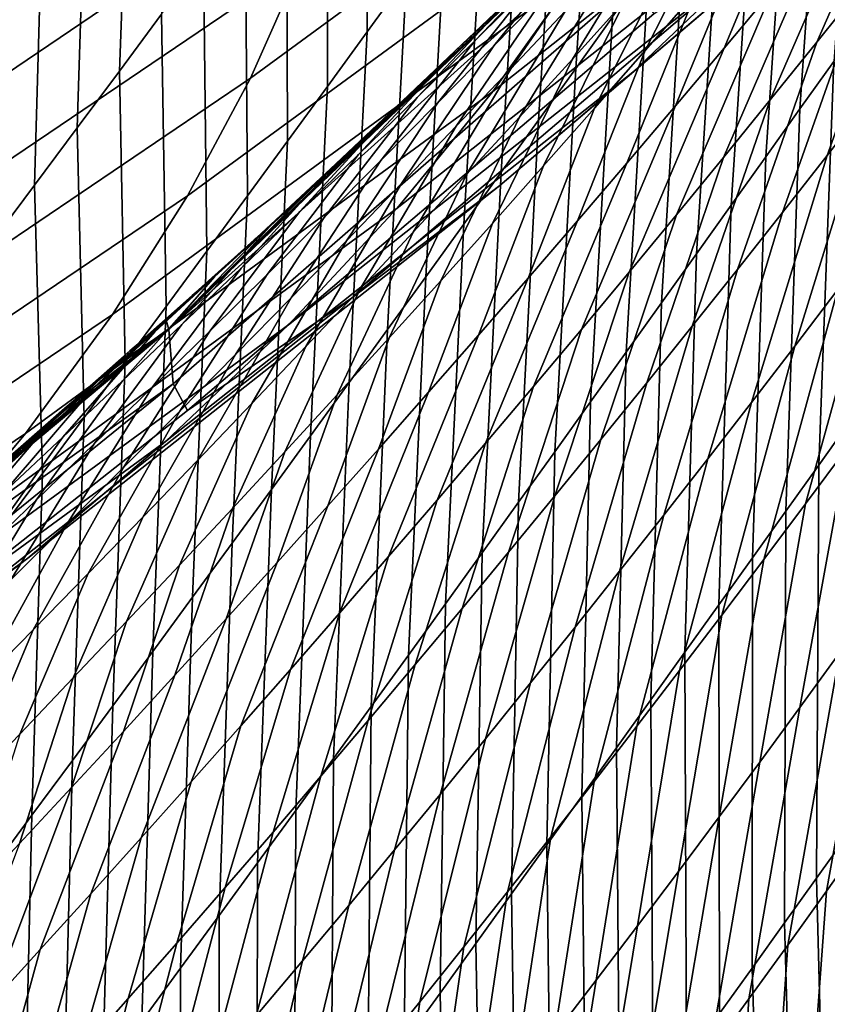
# Model space of a CAD drawing. Header units: metres. Extents: x -240 to 45, y -77 to 27.
# Tile 1043 of 1056: x 36.21 to 37.27, y -17.7 to -16.4. Entities that reach past the tile are written whole.
import ezdxf

# ---------------------------------------------------------------- set-up
doc = ezdxf.new("R2010")
doc.units = ezdxf.units.M
doc.layers.add('solid_102011X2', color=7, linetype='CONTINUOUS')

msp = doc.modelspace()

# ---------------------------------------------------------------- linework, layer by layer
at = {"layer": 'solid_102011X2'}
for points in [[(37.761932, -15.821743, 147.517899), (37.171986, -16.324429, 147.555222), (37.016361, -16.473301, 143.195724), (37.611919, -15.966032, 143.155411)], [(36.687183, -15.876401, 186.81398), (36.097252, -16.27545, 186.827927), (36.076382, -16.428585, 182.467026), (36.671577, -16.025784, 182.449753)], [(37.53162, -15.878931, 160.625671), (36.940811, -16.346224, 160.655563), (36.832352, -16.498625, 156.303131), (37.428837, -16.026979, 156.270508)], [(37.172894, -15.895074, 173.713486), (36.582264, -16.327759, 173.736145), (36.514118, -16.480915, 169.384705), (37.11026, -16.044176, 169.359329)], [(36.989525, -16.401081, 90.078812), (36.941242, -16.468422, 90.004738), (36.972149, -15.998476, 89.623718), (37.021626, -15.929504, 89.697388)], [(37.280144, -16.459148, 90.948273), (37.235638, -16.521517, 90.872215), (37.271347, -16.006552, 90.529526), (37.31699, -15.942493, 90.605705)], [(36.719189, -16.349112, 89.26004), (36.6675, -16.420294, 89.188194), (36.669029, -16.028297, 88.74221), (36.722244, -15.955338, 88.813286)], [(37.611919, -15.966032, 143.155411), (37.016361, -16.473301, 143.195724), (36.841572, -16.621918, 138.83548), (37.44273, -16.110073, 138.792068)], [(36.941242, -16.468422, 90.004738), (36.89259, -16.53618, 89.930954), (36.922298, -16.067852, 89.550377), (36.972149, -15.998476, 89.623718)], [(37.235638, -16.521517, 90.872215), (37.190754, -16.584387, 90.796417), (37.225323, -16.071108, 90.453636), (37.271347, -16.006552, 90.529526)], [(36.671577, -16.025784, 182.449753), (36.076382, -16.428585, 182.467026), (36.035046, -16.58271, 178.11116), (36.635616, -16.176134, 178.090805)], [(36.397579, -16.397181, 88.391113), (36.342243, -16.471706, 88.321754), (36.35582, -16.098824, 87.875061), (36.41267, -16.022753, 87.94352)], [(36.6675, -16.420294, 89.188194), (36.615448, -16.491793, 89.116615), (36.615448, -16.101547, 88.671425), (36.669029, -16.028297, 88.74221)], [(37.428837, -16.026979, 156.270508), (36.832352, -16.498625, 156.303131), (36.707005, -16.651581, 151.949081), (37.309219, -16.175568, 151.913605)], [(37.11026, -16.044176, 169.359329), (36.514118, -16.480915, 169.384705), (36.431385, -16.635481, 165.035202), (37.033173, -16.194651, 165.007172)], [(36.89259, -16.53618, 89.930954), (36.843567, -16.604342, 89.85746), (36.872074, -16.137619, 89.477341), (36.922298, -16.067852, 89.550377)], [(37.388294, -16.136473, 116.099396), (37.257656, -16.433962, 115.709709), (37.318401, -16.35807, 115.646835), (37.450497, -16.059765, 116.037964)], [(37.190754, -16.584387, 90.796417), (37.145496, -16.647755, 90.720886), (37.178917, -16.13616, 90.378059), (37.225323, -16.071108, 90.453636)], [(36.342243, -16.471706, 88.321754), (36.286564, -16.546465, 88.252693), (36.298626, -16.17511, 87.806915), (36.35582, -16.098824, 87.875061)], [(36.615448, -16.491793, 89.116615), (36.563042, -16.563593, 89.045319), (36.561512, -16.175072, 88.600922), (36.615448, -16.101547, 88.671425)], [(37.44273, -16.110073, 138.792068), (36.841572, -16.621918, 138.83548), (36.646839, -16.770014, 134.474701), (37.253567, -16.253611, 134.428101)], [(36.843567, -16.604342, 89.85746), (36.794178, -16.672892, 89.784233), (36.82148, -16.20776, 89.40461), (36.872074, -16.137619, 89.477341)], [(37.145496, -16.647755, 90.720886), (37.099869, -16.711611, 90.64563), (37.132133, -16.201696, 90.302795), (37.178917, -16.13616, 90.378059)], [(37.23037, -16.215939, 116.777298), (37.13623, -16.441458, 116.345146), (37.199741, -16.365486, 116.283707), (37.295635, -16.139296, 116.717186)], [(37.325768, -16.212994, 116.160828), (37.196571, -16.509684, 115.772575), (37.257656, -16.433962, 115.709709), (37.388294, -16.136473, 116.099396)], [(37.142838, -16.227409, 117.381599), (37.032639, -16.444695, 116.957565), (37.098877, -16.368637, 116.897491), (37.210827, -16.150724, 117.322792)], [(37.068966, -16.24128, 117.969582), (36.936935, -16.456226, 117.55793), (37.005898, -16.380159, 117.499176), (37.139305, -16.164988, 117.912315)], [(36.635616, -16.176134, 178.090805), (36.035046, -16.58271, 178.11116), (35.976181, -16.738144, 173.759399), (36.582264, -16.327759, 173.736145)], [(36.286564, -16.546465, 88.252693), (36.230545, -16.62145, 88.183922), (36.241093, -16.251602, 87.73909), (36.298626, -16.17511, 87.806915)], [(36.563042, -16.563593, 89.045319), (36.510277, -16.635681, 88.974281), (36.507217, -16.248856, 88.530701), (36.561512, -16.175072, 88.600922)], [(37.309219, -16.175568, 151.913605), (36.707005, -16.651581, 151.949081), (36.564003, -16.804821, 147.593674), (37.171986, -16.324429, 147.555222)], [(37.033173, -16.194651, 165.007172), (36.431385, -16.635481, 165.035202), (36.333267, -16.791174, 160.68631), (36.940811, -16.346224, 160.655563)], [(36.794178, -16.672892, 89.784233), (36.744423, -16.741819, 89.711288), (36.770515, -16.278263, 89.332184), (36.82148, -16.20776, 89.40461)], [(36.961018, -16.280447, 119.102089), (36.8339, -16.438633, 118.675629), (36.907574, -16.363043, 118.619713), (37.036427, -16.204599, 119.047379)], [(37.099869, -16.711611, 90.64563), (37.053864, -16.775942, 90.570641), (37.084972, -16.267704, 90.227837), (37.132133, -16.201696, 90.302795)], [(37.378815, -16.282005, 115.583977), (37.271202, -16.582638, 115.186539), (37.329529, -16.507601, 115.122513), (37.438896, -16.205769, 115.521133)], [(36.938572, -16.295763, 119.640305), (36.809265, -16.431429, 119.211372), (36.885296, -16.356056, 119.156754), (37.015896, -16.220705, 119.587181)], [(36.98093, -16.287222, 118.563759), (36.856018, -16.468861, 118.141258), (36.927322, -16.393217, 118.084061), (37.053974, -16.211176, 118.507774)], [(37.164787, -16.292385, 116.837402), (37.072392, -16.517246, 116.40657), (37.13623, -16.441458, 116.345146), (37.23037, -16.215939, 116.777298)], [(37.262917, -16.289331, 116.222267), (37.135147, -16.585232, 115.835449), (37.196571, -16.509684, 115.772575), (37.325768, -16.212994, 116.160828)], [(37.074532, -16.303888, 117.440399), (36.966072, -16.520557, 117.017632), (37.032639, -16.444695, 116.957565), (37.142838, -16.227409, 117.381599)], [(36.510277, -16.635681, 88.974281), (36.457161, -16.708044, 88.903511), (36.452572, -16.322895, 88.46077), (36.507217, -16.248856, 88.530701)], [(36.998302, -16.317356, 118.026833), (36.867641, -16.532085, 117.616669), (36.936935, -16.456226, 117.55793), (37.068966, -16.24128, 117.969582)], [(36.230545, -16.62145, 88.183922), (36.174194, -16.696655, 88.115456), (36.183224, -16.328299, 87.671585), (36.241093, -16.251602, 87.73909)], [(37.021442, -16.257929, 121.291687), (36.40691, -16.811058, 121.347519), (36.840988, -16.394156, 120.055481), (36.902092, -16.335562, 119.971848)], [(36.412735, -16.882391, 125.733345), (36.40691, -16.811058, 121.347519), (37.021442, -16.257929, 121.291687), (37.014874, -16.356897, 125.681496)], [(37.253567, -16.253611, 134.428101), (36.646839, -16.770014, 134.474701), (36.431389, -16.917328, 130.113541), (37.043644, -16.396387, 130.063675)], [(37.053864, -16.775942, 90.570641), (37.007492, -16.840736, 90.495911), (37.037437, -16.334169, 90.153175), (37.084972, -16.267704, 90.227837)], [(36.744423, -16.741819, 89.711288), (36.694302, -16.811108, 89.638611), (36.719189, -16.349112, 89.26004), (36.770515, -16.278263, 89.332184)], [(36.885296, -16.356056, 119.156754), (36.759907, -16.513996, 118.731499), (36.8339, -16.438633, 118.675629), (36.961018, -16.280447, 119.102089)], [(36.783009, -16.445147, 119.746399), (36.860943, -16.370577, 119.693375), (36.96278, -16.276842, 119.887993), (36.902092, -16.335562, 119.971848)], [(36.907574, -16.363043, 118.619713), (36.784386, -16.544287, 118.198418), (36.856018, -16.468861, 118.141258), (36.98093, -16.287222, 118.563759)], [(37.318401, -16.35807, 115.646835), (37.212532, -16.657515, 115.25058), (37.271202, -16.582638, 115.186539), (37.378815, -16.282005, 115.583977)], [(36.860943, -16.370577, 119.693375), (36.732914, -16.506561, 119.265938), (36.809265, -16.431429, 119.211372), (36.938572, -16.295763, 119.640305)], [(37.098877, -16.368637, 116.897491), (37.008217, -16.592852, 116.467987), (37.072392, -16.517246, 116.40657), (37.164787, -16.292385, 116.837402)], [(37.199741, -16.365486, 116.283707), (37.073383, -16.66061, 115.898315), (37.135147, -16.585232, 115.835449), (37.262917, -16.289331, 116.222267)], [(37.005898, -16.380159, 117.499176), (36.89917, -16.596226, 117.077667), (36.966072, -16.520557, 117.017632), (37.074532, -16.303888, 117.440399)], [(36.457161, -16.708044, 88.903511), (36.403694, -16.780676, 88.833), (36.397579, -16.397181, 88.391113), (36.452572, -16.322895, 88.46077)], [(37.171986, -16.324429, 147.555222), (36.564003, -16.804821, 147.593674), (36.402603, -16.958071, 143.237289), (37.016361, -16.473301, 143.195724)], [(36.927322, -16.393217, 118.084061), (36.798012, -16.607738, 117.675369), (36.867641, -16.532085, 117.616669), (36.998302, -16.317356, 118.026833)], [(36.582264, -16.327759, 173.736145), (35.976181, -16.738144, 173.759399), (35.902378, -16.895144, 169.410736), (36.514118, -16.480915, 169.384705)], [(36.704762, -16.519472, 119.799355), (36.783009, -16.445147, 119.746399), (36.902092, -16.335562, 119.971848), (36.840988, -16.394156, 120.055481)], [(37.007492, -16.840736, 90.495911), (36.960751, -16.905979, 90.42144), (36.989525, -16.401081, 90.078812), (37.037437, -16.334169, 90.153175)], [(36.940811, -16.346224, 160.655563), (36.333267, -16.791174, 160.68631), (36.218971, -16.947718, 156.33667), (36.832352, -16.498625, 156.303131)], [(36.694302, -16.811108, 89.638611), (36.643826, -16.880743, 89.566193), (36.6675, -16.420294, 89.188194), (36.719189, -16.349112, 89.26004)], [(36.431389, -16.917328, 130.113541), (36.412735, -16.882391, 125.733345), (37.014874, -16.356897, 125.681496), (37.043644, -16.396387, 130.063675)], [(36.809265, -16.431429, 119.211372), (36.685593, -16.58913, 118.787315), (36.759907, -16.513996, 118.731499), (36.885296, -16.356056, 119.156754)], [(36.8339, -16.438633, 118.675629), (36.712433, -16.619497, 118.255531), (36.784386, -16.544287, 118.198418), (36.907574, -16.363043, 118.619713)], [(37.13623, -16.441458, 116.345146), (37.011272, -16.735817, 115.961182), (37.073383, -16.66061, 115.898315), (37.199741, -16.365486, 116.283707)], [(37.257656, -16.433962, 115.709709), (37.153519, -16.732235, 115.314621), (37.212532, -16.657515, 115.25058), (37.318401, -16.35807, 115.646835)], [(36.783009, -16.445147, 119.746399), (36.65625, -16.581455, 119.32045), (36.732914, -16.506561, 119.265938), (36.860943, -16.370577, 119.693375)], [(37.032639, -16.444695, 116.957565), (36.943703, -16.668274, 116.529388), (37.008217, -16.592852, 116.467987), (37.098877, -16.368637, 116.897491)], [(36.936935, -16.456226, 117.55793), (36.831928, -16.6717, 117.13768), (36.89917, -16.596226, 117.077667), (37.005898, -16.380159, 117.499176)], [(36.403694, -16.780676, 88.833), (36.349884, -16.853567, 88.762756), (36.342243, -16.471706, 88.321754), (36.397579, -16.397181, 88.391113)], [(36.40691, -16.811058, 121.347519), (36.779499, -16.452597, 120.13887), (36.840988, -16.394156, 120.055481)], [(36.626202, -16.593552, 119.852249), (36.704762, -16.519472, 119.799355), (36.840988, -16.394156, 120.055481), (36.779499, -16.452597, 120.13887)], [(36.856018, -16.468861, 118.141258), (36.728046, -16.683184, 117.734032), (36.798012, -16.607738, 117.675369), (36.927322, -16.393217, 118.084061)], [(36.960751, -16.905979, 90.42144), (36.913639, -16.971659, 90.347229), (36.941242, -16.468422, 90.004738), (36.989525, -16.401081, 90.078812)], [(37.303261, -16.928984, 91.347382), (37.2603, -16.989119, 91.271355), (37.280144, -16.459148, 90.948273), (37.324272, -16.397274, 91.024559)], [(36.643826, -16.880743, 89.566193), (36.592987, -16.950712, 89.494034), (36.615448, -16.491793, 89.116615), (36.6675, -16.420294, 89.188194)], [(36.732914, -16.506561, 119.265938), (36.610958, -16.664036, 118.843071), (36.685593, -16.58913, 118.787315), (36.809265, -16.431429, 119.211372)], [(36.759907, -16.513996, 118.731499), (36.640152, -16.694487, 118.312592), (36.712433, -16.619497, 118.255531), (36.8339, -16.438633, 118.675629)], [(37.072392, -16.517246, 116.40657), (36.948818, -16.810854, 116.024025), (37.011272, -16.735817, 115.961182), (37.13623, -16.441458, 116.345146)], [(37.196571, -16.509684, 115.772575), (37.094154, -16.806799, 115.378662), (37.153519, -16.732235, 115.314621), (37.257656, -16.433962, 115.709709)], [(37.329529, -16.507601, 115.122513), (37.228737, -16.832867, 114.738289), (37.28529, -16.758656, 114.672806), (37.387512, -16.432409, 115.058495)], [(36.40691, -16.811058, 121.347519), (36.71764, -16.510868, 120.222), (36.779499, -16.452597, 120.13887)], [(36.547325, -16.667383, 119.905075), (36.626202, -16.593552, 119.852249), (36.779499, -16.452597, 120.13887), (36.71764, -16.510868, 120.222)], [(36.704762, -16.519472, 119.799355), (36.579266, -16.656109, 119.374893), (36.65625, -16.581455, 119.32045), (36.783009, -16.445147, 119.746399)], [(36.867641, -16.532085, 117.616669), (36.764351, -16.746977, 117.197662), (36.831928, -16.6717, 117.13768), (36.936935, -16.456226, 117.55793)], [(36.966072, -16.520557, 117.017632), (36.878853, -16.743515, 116.590767), (36.943703, -16.668274, 116.529388), (37.032639, -16.444695, 116.957565)], [(36.784386, -16.544287, 118.198418), (36.657745, -16.758421, 117.792656), (36.728046, -16.683184, 117.734032), (36.856018, -16.468861, 118.141258)], [(36.913639, -16.971659, 90.347229), (36.866161, -17.037762, 90.273277), (36.89259, -16.53618, 89.930954), (36.941242, -16.468422, 90.004738)], [(37.2603, -16.989119, 91.271355), (37.216961, -17.049751, 91.195518), (37.235638, -16.521517, 90.872215), (37.280144, -16.459148, 90.948273)], [(36.514118, -16.480915, 169.384705), (35.902378, -16.895144, 169.410736), (35.81385, -17.053589, 165.06398), (36.431385, -16.635481, 165.035202)], [(37.016361, -16.473301, 143.195724), (36.402603, -16.958071, 143.237289), (36.222038, -17.111059, 138.880234), (36.841572, -16.621918, 138.83548)], [(36.349884, -16.853567, 88.762756), (36.295731, -16.926712, 88.692795), (36.286564, -16.546465, 88.252693), (36.342243, -16.471706, 88.321754)], [(36.592987, -16.950712, 89.494034), (36.54179, -17.021, 89.422127), (36.563042, -16.563593, 89.045319), (36.615448, -16.491793, 89.116615)], [(36.832352, -16.498625, 156.303131), (36.218971, -16.947718, 156.33667), (36.08773, -17.104834, 151.98555), (36.707005, -16.651581, 151.949081)], [(36.65625, -16.581455, 119.32045), (36.535999, -16.738708, 118.898766), (36.610958, -16.664036, 118.843071), (36.732914, -16.506561, 119.265938)], [(37.271202, -16.582638, 115.186539), (37.171825, -16.906937, 114.80378), (37.228737, -16.832867, 114.738289), (37.329529, -16.507601, 115.122513)], [(36.40691, -16.811058, 121.347519), (36.655434, -16.568941, 120.304855), (36.71764, -16.510868, 120.222)], [(36.468132, -16.740969, 119.957832), (36.547325, -16.667383, 119.905075), (36.71764, -16.510868, 120.222), (36.655434, -16.568941, 120.304855)], [(36.626202, -16.593552, 119.852249), (36.501957, -16.730522, 119.42926), (36.579266, -16.656109, 119.374893), (36.704762, -16.519472, 119.799355)], [(36.685593, -16.58913, 118.787315), (36.567543, -16.769258, 118.369606), (36.640152, -16.694487, 118.312592), (36.759907, -16.513996, 118.731499)], [(36.89917, -16.596226, 117.077667), (36.813656, -16.818571, 116.652122), (36.878853, -16.743515, 116.590767), (36.966072, -16.520557, 117.017632)], [(37.008217, -16.592852, 116.467987), (36.886017, -16.885721, 116.086861), (36.948818, -16.810854, 116.024025), (37.072392, -16.517246, 116.40657)], [(37.135147, -16.585232, 115.835449), (37.034439, -16.881205, 115.442711), (37.094154, -16.806799, 115.378662), (37.196571, -16.509684, 115.772575)], [(36.798012, -16.607738, 117.675369), (36.696426, -16.822062, 117.257614), (36.764351, -16.746977, 117.197662), (36.867641, -16.532085, 117.616669)], [(37.216961, -17.049751, 91.195518), (37.173248, -17.110886, 91.119904), (37.190754, -16.584387, 90.796417), (37.235638, -16.521517, 90.872215)], [(36.295731, -16.926712, 88.692795), (36.241238, -17.000103, 88.6231), (36.230545, -16.62145, 88.183922), (36.286564, -16.546465, 88.252693)], [(36.712433, -16.619497, 118.255531), (36.587109, -16.83345, 117.851234), (36.657745, -16.758421, 117.792656), (36.784386, -16.544287, 118.198418)], [(36.866161, -17.037762, 90.273277), (36.818317, -17.104275, 90.19957), (36.843567, -16.604342, 89.85746), (36.89259, -16.53618, 89.930954)], [(36.40691, -16.811058, 121.347519), (36.600143, -16.620131, 120.377884), (36.655434, -16.568941, 120.304855)], [(36.468132, -16.740969, 119.957832), (36.655434, -16.568941, 120.304855), (36.600143, -16.620131, 120.377884)], [(36.54179, -17.021, 89.422127), (36.490238, -17.091595, 89.350464), (36.510277, -16.635681, 88.974281), (36.563042, -16.563593, 89.045319)], [(36.579266, -16.656109, 119.374893), (36.46072, -16.81315, 118.954391), (36.535999, -16.738708, 118.898766), (36.65625, -16.581455, 119.32045)], [(37.073383, -16.66061, 115.898315), (36.974373, -16.955454, 115.506744), (37.034439, -16.881205, 115.442711), (37.135147, -16.585232, 115.835449)], [(37.212532, -16.657515, 115.25058), (37.114559, -16.980864, 114.86927), (37.171825, -16.906937, 114.80378), (37.271202, -16.582638, 115.186539)], [(37.173248, -17.110886, 91.119904), (37.129169, -17.172522, 91.04451), (37.145496, -16.647755, 90.720886), (37.190754, -16.584387, 90.796417)], [(36.547325, -16.667383, 119.905075), (36.424332, -16.804691, 119.483559), (36.501957, -16.730522, 119.42926), (36.626202, -16.593552, 119.852249)], [(36.610958, -16.664036, 118.843071), (36.49461, -16.843811, 118.426552), (36.567543, -16.769258, 118.369606), (36.685593, -16.58913, 118.787315)], [(36.831928, -16.6717, 117.13768), (36.748112, -16.893448, 116.713448), (36.813656, -16.818571, 116.652122), (36.89917, -16.596226, 117.077667)], [(36.943703, -16.668274, 116.529388), (36.822861, -16.960417, 116.149666), (36.886017, -16.885721, 116.086861), (37.008217, -16.592852, 116.467987)], [(36.728046, -16.683184, 117.734032), (36.628159, -16.896952, 117.317528), (36.696426, -16.822062, 117.257614), (36.798012, -16.607738, 117.675369)], [(36.818317, -17.104275, 90.19957), (36.770111, -17.171185, 90.126114), (36.794178, -16.672892, 89.784233), (36.843567, -16.604342, 89.85746)], [(37.341488, -16.684303, 114.60733), (37.24313, -17.039759, 114.240746), (37.297573, -16.966454, 114.173866), (37.397339, -16.609812, 114.541855)], [(36.841572, -16.621918, 138.83548), (36.222038, -17.111059, 138.880234), (36.021561, -17.263515, 134.52272), (36.646839, -16.770014, 134.474701)], [(36.241238, -17.000103, 88.6231), (36.186409, -17.073732, 88.553696), (36.174194, -16.696655, 88.115456), (36.230545, -16.62145, 88.183922)], [(36.519287, -16.693163, 120.429939), (36.388618, -16.814304, 120.010498), (36.468132, -16.740969, 119.957832), (36.600143, -16.620131, 120.377884)], [(36.40691, -16.811058, 121.347519), (36.592907, -16.626799, 120.387398), (36.600143, -16.620131, 120.377884)], [(36.640152, -16.694487, 118.312592), (36.516132, -16.90827, 117.909752), (36.587109, -16.83345, 117.851234), (36.712433, -16.619497, 118.255531)], [(36.519287, -16.693163, 120.429939), (36.600143, -16.620131, 120.377884), (36.592907, -16.626799, 120.387398)], [(36.431385, -16.635481, 165.035202), (35.81385, -17.053589, 165.06398), (35.709827, -17.21319, 160.71785), (36.333267, -16.791174, 160.68631)], [(36.40691, -16.811058, 121.347519), (36.530079, -16.684414, 120.469612), (36.592907, -16.626799, 120.387398)], [(36.490238, -17.091595, 89.350464), (36.438335, -17.162481, 89.279053), (36.457161, -16.708044, 88.903511), (36.510277, -16.635681, 88.974281)], [(36.519287, -16.693163, 120.429939), (36.592907, -16.626799, 120.387398), (36.530079, -16.684414, 120.469612)], [(37.129169, -17.172522, 91.04451), (37.084717, -17.234648, 90.969353), (37.099869, -16.711611, 90.64563), (37.145496, -16.647755, 90.720886)], [(36.707005, -16.651581, 151.949081), (36.08773, -17.104834, 151.98555), (35.938801, -17.262239, 147.633224), (36.564003, -16.804821, 147.593674)], [(36.501957, -16.730522, 119.42926), (36.385113, -16.88736, 119.009949), (36.46072, -16.81315, 118.954391), (36.579266, -16.656109, 119.374893)], [(37.011272, -16.735817, 115.961182), (36.913952, -17.029547, 115.57077), (36.974373, -16.955454, 115.506744), (37.073383, -16.66061, 115.898315)], [(37.153519, -16.732235, 115.314621), (37.056931, -17.054646, 114.934769), (37.114559, -16.980864, 114.86927), (37.212532, -16.657515, 115.25058)], [(36.468132, -16.740969, 119.957832), (36.346378, -16.878618, 119.537773), (36.424332, -16.804691, 119.483559), (36.547325, -16.667383, 119.905075)], [(36.535999, -16.738708, 118.898766), (36.421345, -16.918142, 118.483429), (36.49461, -16.843811, 118.426552), (36.610958, -16.664036, 118.843071)], [(36.764351, -16.746977, 117.197662), (36.68222, -16.96814, 116.774742), (36.748112, -16.893448, 116.713448), (36.831928, -16.6717, 117.13768)], [(36.770111, -17.171185, 90.126114), (36.721542, -17.23848, 90.052902), (36.744423, -16.741819, 89.711288), (36.794178, -16.672892, 89.784233)], [(36.878853, -16.743515, 116.590767), (36.759354, -17.034943, 116.212456), (36.822861, -16.960417, 116.149666), (36.943703, -16.668274, 116.529388)], [(36.40691, -16.811058, 121.347519), (36.466972, -16.74177, 120.551491), (36.530079, -16.684414, 120.469612)], [(36.519287, -16.693163, 120.429939), (36.530079, -16.684414, 120.469612), (36.466972, -16.74177, 120.551491), (36.437737, -16.766262, 120.48143)], [(36.657745, -16.758421, 117.792656), (36.559544, -16.971643, 117.377388), (36.628159, -16.896952, 117.317528), (36.728046, -16.683184, 117.734032)], [(37.28529, -16.758656, 114.672806), (37.18832, -17.11294, 114.307632), (37.24313, -17.039759, 114.240746), (37.341488, -16.684303, 114.60733)], [(36.437737, -16.766262, 120.48143), (36.308784, -16.887388, 120.06308), (36.388618, -16.814304, 120.010498), (36.519287, -16.693163, 120.429939)], [(36.567543, -16.769258, 118.369606), (36.44482, -16.98288, 117.968216), (36.516132, -16.90827, 117.909752), (36.640152, -16.694487, 118.312592)], [(36.438335, -17.162481, 89.279053), (36.386082, -17.23365, 89.207878), (36.403694, -16.780676, 88.833), (36.457161, -16.708044, 88.903511)], [(37.084717, -17.234648, 90.969353), (37.039898, -17.297249, 90.894417), (37.053864, -16.775942, 90.570641), (37.099869, -16.711611, 90.64563)], [(36.388618, -16.814304, 120.010498), (36.268101, -16.952301, 119.591896), (36.346378, -16.878618, 119.537773), (36.468132, -16.740969, 119.957832)], [(36.424332, -16.804691, 119.483559), (36.309177, -16.961336, 119.065414), (36.385113, -16.88736, 119.009949), (36.501957, -16.730522, 119.42926)], [(36.46072, -16.81315, 118.954391), (36.347748, -16.99225, 118.540237), (36.421345, -16.918142, 118.483429), (36.535999, -16.738708, 118.898766)], [(36.948818, -16.810854, 116.024025), (36.853176, -17.103485, 115.634781), (36.913952, -17.029547, 115.57077), (37.011272, -16.735817, 115.961182)], [(37.094154, -16.806799, 115.378662), (36.99894, -17.128284, 115.000275), (37.056931, -17.054646, 114.934769), (37.153519, -16.732235, 115.314621)], [(36.437737, -16.766262, 120.48143), (36.466972, -16.74177, 120.551491), (36.403614, -16.798841, 120.632996), (36.355877, -16.839098, 120.532852)], [(36.40691, -16.811058, 121.347519), (36.403614, -16.798841, 120.632996), (36.466972, -16.74177, 120.551491)], [(36.696426, -16.822062, 117.257614), (36.615978, -17.04265, 116.835999), (36.68222, -16.96814, 116.774742), (36.764351, -16.746977, 117.197662)], [(36.721542, -17.23848, 90.052902), (36.672611, -17.306147, 89.979927), (36.694302, -16.811108, 89.638611), (36.744423, -16.741819, 89.711288)], [(36.813656, -16.818571, 116.652122), (36.695492, -17.109299, 116.275208), (36.759354, -17.034943, 116.212456), (36.878853, -16.743515, 116.590767)], [(36.355877, -16.839098, 120.532852), (36.228634, -16.960217, 120.115578), (36.308784, -16.887388, 120.06308), (36.437737, -16.766262, 120.48143)], [(36.587109, -16.83345, 117.851234), (36.490585, -17.046141, 117.43721), (36.559544, -16.971643, 117.377388), (36.657745, -16.758421, 117.792656)], [(37.228737, -16.832867, 114.738289), (37.133144, -17.185997, 114.374512), (37.18832, -17.11294, 114.307632), (37.28529, -16.758656, 114.672806)], [(36.646839, -16.770014, 134.474701), (36.021561, -17.263515, 134.52272), (35.800423, -17.415163, 130.164917), (36.431389, -16.917328, 130.113541)], [(36.49461, -16.843811, 118.426552), (36.373173, -17.057278, 118.026604), (36.44482, -16.98288, 117.968216), (36.567543, -16.769258, 118.369606)], [(37.039898, -17.297249, 90.894417), (36.994713, -17.360317, 90.81971), (37.007492, -16.840736, 90.495911), (37.053864, -16.775942, 90.570641)], [(36.333267, -16.791174, 160.68631), (35.709827, -17.21319, 160.71785), (35.589546, -17.373661, 156.371078), (36.218971, -16.947718, 156.33667)], [(36.386082, -17.23365, 89.207878), (36.333481, -17.305096, 89.136963), (36.349884, -16.853567, 88.762756), (36.403694, -16.780676, 88.833)], [(36.564003, -16.804821, 147.593674), (35.938801, -17.262239, 147.633224), (35.771454, -17.419659, 143.280014), (36.402603, -16.958071, 143.237289)], [(36.346378, -16.878618, 119.537773), (36.232918, -17.035076, 119.120796), (36.309177, -16.961336, 119.065414), (36.424332, -16.804691, 119.483559)], [(36.355877, -16.839098, 120.532852), (36.403614, -16.798841, 120.632996), (36.340027, -16.855612, 120.714111), (36.273701, -16.911665, 120.58419)], [(36.40691, -16.811058, 121.347519), (36.340027, -16.855612, 120.714111), (36.403614, -16.798841, 120.632996)], [(36.412735, -16.882391, 125.733345), (35.772629, -17.3405, 121.408562), (35.835835, -17.288351, 121.333755), (36.40691, -16.811058, 121.347519)], [(36.40691, -16.811058, 121.347519), (35.835835, -17.288351, 121.333755), (35.8988, -17.235945, 121.258636)], [(36.40691, -16.811058, 121.347519), (35.8988, -17.235945, 121.258636), (35.961517, -17.18329, 121.183182)], [(36.40691, -16.811058, 121.347519), (35.961517, -17.18329, 121.183182), (36.023979, -17.130396, 121.107414)], [(36.40691, -16.811058, 121.347519), (36.023979, -17.130396, 121.107414), (36.086178, -17.077269, 121.031326)], [(36.40691, -16.811058, 121.347519), (36.086178, -17.077269, 121.031326), (36.148102, -17.023918, 120.954926)], [(36.40691, -16.811058, 121.347519), (36.148102, -17.023918, 120.954926), (36.212254, -16.968161, 120.875092)], [(36.308784, -16.887388, 120.06308), (36.189491, -17.025736, 119.645927), (36.268101, -16.952301, 119.591896), (36.388618, -16.814304, 120.010498)], [(36.40691, -16.811058, 121.347519), (36.212254, -16.968161, 120.875092), (36.27623, -16.912058, 120.794815)], [(36.385113, -16.88736, 119.009949), (36.273823, -17.066135, 118.596962), (36.347748, -16.99225, 118.540237), (36.46072, -16.81315, 118.954391)], [(36.40691, -16.811058, 121.347519), (36.27623, -16.912058, 120.794815), (36.340027, -16.855612, 120.714111)], [(36.672611, -17.306147, 89.979927), (36.623322, -17.37417, 89.907188), (36.643826, -16.880743, 89.566193), (36.694302, -16.811108, 89.638611)], [(36.748112, -16.893448, 116.713448), (36.631271, -17.183485, 116.337929), (36.695492, -17.109299, 116.275208), (36.813656, -16.818571, 116.652122)], [(36.886017, -16.885721, 116.086861), (36.792042, -17.177265, 115.698776), (36.853176, -17.103485, 115.634781), (36.948818, -16.810854, 116.024025)], [(37.034439, -16.881205, 115.442711), (36.940582, -17.20178, 115.065765), (36.99894, -17.128284, 115.000275), (37.094154, -16.806799, 115.378662)], [(36.628159, -16.896952, 117.317528), (36.549381, -17.11698, 116.897209), (36.615978, -17.04265, 116.835999), (36.696426, -16.822062, 117.257614)], [(36.273701, -16.911665, 120.58419), (36.148163, -17.032787, 120.167984), (36.228634, -16.960217, 120.115578), (36.355877, -16.839098, 120.532852)], [(36.421345, -16.918142, 118.483429), (36.301182, -17.131462, 118.084923), (36.373173, -17.057278, 118.026604), (36.49461, -16.843811, 118.426552)], [(36.516132, -16.90827, 117.909752), (36.421284, -17.12044, 117.496964), (36.490585, -17.046141, 117.43721), (36.587109, -16.83345, 117.851234)], [(36.994713, -17.360317, 90.81971), (36.949158, -17.423838, 90.745224), (36.960751, -16.905979, 90.42144), (37.007492, -16.840736, 90.495911)], [(37.171825, -16.906937, 114.80378), (37.077599, -17.258926, 114.441399), (37.133144, -17.185997, 114.374512), (37.228737, -16.832867, 114.738289)], [(36.191216, -16.983961, 120.635445), (36.273701, -16.911665, 120.58419), (36.340027, -16.855612, 120.714111), (36.27623, -16.912058, 120.794815)], [(36.333481, -17.305096, 89.136963), (36.280537, -17.37681, 89.066292), (36.295731, -16.926712, 88.692795), (36.349884, -16.853567, 88.762756)], [(36.412735, -16.882391, 125.733345), (35.791969, -17.385498, 125.786804), (35.719303, -17.384153, 121.471207), (35.772629, -17.3405, 121.408562)], [(35.800423, -17.415163, 130.164917), (35.791969, -17.385498, 125.786804), (36.412735, -16.882391, 125.733345), (36.431389, -16.917328, 130.113541)], [(36.268101, -16.952301, 119.591896), (36.156322, -17.10858, 119.176086), (36.232918, -17.035076, 119.120796), (36.346378, -16.878618, 119.537773)], [(36.623322, -17.37417, 89.907188), (36.573673, -17.442539, 89.834686), (36.592987, -16.950712, 89.494034), (36.643826, -16.880743, 89.566193)], [(36.974373, -16.955454, 115.506744), (36.881863, -17.275133, 115.131248), (36.940582, -17.20178, 115.065765), (37.034439, -16.881205, 115.442711)], [(36.228634, -16.960217, 120.115578), (36.110558, -17.098923, 119.69986), (36.189491, -17.025736, 119.645927), (36.308784, -16.887388, 120.06308)], [(36.309177, -16.961336, 119.065414), (36.199566, -17.139795, 118.653603), (36.273823, -17.066135, 118.596962), (36.385113, -16.88736, 119.009949)], [(36.68222, -16.96814, 116.774742), (36.566692, -17.2575, 116.40062), (36.631271, -17.183485, 116.337929), (36.748112, -16.893448, 116.713448)], [(36.822861, -16.960417, 116.149666), (36.730545, -17.250891, 115.762741), (36.792042, -17.177265, 115.698776), (36.886017, -16.885721, 116.086861)], [(37.297573, -16.966454, 114.173866), (37.23563, -17.307194, 113.787262), (37.288036, -17.235216, 113.719177), (37.351658, -16.893028, 114.106979)], [(36.44482, -16.98288, 117.968216), (36.351631, -17.194538, 117.556656), (36.421284, -17.12044, 117.496964), (36.516132, -16.90827, 117.909752)], [(36.559544, -16.971643, 117.377388), (36.48243, -17.191124, 116.958382), (36.549381, -17.11698, 116.897209), (36.628159, -16.896952, 117.317528)], [(36.949158, -17.423838, 90.745224), (36.903236, -17.487799, 90.670959), (36.913639, -16.971659, 90.347229), (36.960751, -16.905979, 90.42144)], [(37.114559, -16.980864, 114.86927), (37.021679, -17.331726, 114.508286), (37.077599, -17.258926, 114.441399), (37.171825, -16.906937, 114.80378)], [(36.191216, -16.983961, 120.635445), (36.067379, -17.105095, 120.220306), (36.148163, -17.032787, 120.167984), (36.273701, -16.911665, 120.58419)], [(36.108425, -17.055984, 120.686623), (36.191216, -16.983961, 120.635445), (36.27623, -16.912058, 120.794815), (36.212254, -16.968161, 120.875092)], [(36.347748, -16.99225, 118.540237), (36.228851, -17.205433, 118.143166), (36.301182, -17.131462, 118.084923), (36.421345, -16.918142, 118.483429)], [(36.280537, -17.37681, 89.066292), (36.227253, -17.448786, 88.99588), (36.241238, -17.000103, 88.6231), (36.295731, -16.926712, 88.692795)], [(37.299263, -17.472885, 91.649918), (37.2575, -17.531239, 91.574242), (37.2603, -16.989119, 91.271355), (37.303261, -16.928984, 91.347382)], [(36.218971, -16.947718, 156.33667), (35.589546, -17.373661, 156.371078), (35.452255, -17.534719, 152.022995), (36.08773, -17.104834, 151.98555)], [(36.402603, -16.958071, 143.237289), (35.771454, -17.419659, 143.280014), (35.584957, -17.576809, 138.926239), (36.222038, -17.111059, 138.880234)], [(36.148163, -17.032787, 120.167984), (36.0313, -17.171858, 119.753693), (36.110558, -17.098923, 119.69986), (36.228634, -16.960217, 120.115578)], [(36.189491, -17.025736, 119.645927), (36.079399, -17.181847, 119.231277), (36.156322, -17.10858, 119.176086), (36.268101, -16.952301, 119.591896)], [(36.573673, -17.442539, 89.834686), (36.523666, -17.511238, 89.762413), (36.54179, -17.021, 89.422127), (36.592987, -16.950712, 89.494034)], [(36.759354, -17.034943, 116.212456), (36.66869, -17.32436, 115.826683), (36.730545, -17.250891, 115.762741), (36.822861, -16.960417, 116.149666)], [(36.913952, -17.029547, 115.57077), (36.822773, -17.348343, 115.196724), (36.881863, -17.275133, 115.131248), (36.974373, -16.955454, 115.506744)], [(36.025326, -17.127728, 120.737717), (36.108425, -17.055984, 120.686623), (36.212254, -16.968161, 120.875092), (36.148102, -17.023918, 120.954926)], [(36.232918, -17.035076, 119.120796), (36.124973, -17.21323, 118.710152), (36.199566, -17.139795, 118.653603), (36.309177, -16.961336, 119.065414)], [(36.490585, -17.046141, 117.43721), (36.415123, -17.265083, 117.019501), (36.48243, -17.191124, 116.958382), (36.559544, -16.971643, 117.377388)], [(36.615978, -17.04265, 116.835999), (36.501751, -17.331345, 116.463257), (36.566692, -17.2575, 116.40062), (36.68222, -16.96814, 116.774742)], [(36.903236, -17.487799, 90.670959), (36.856953, -17.552191, 90.596909), (36.866161, -17.037762, 90.273277), (36.913639, -16.971659, 90.347229)], [(37.24313, -17.039759, 114.240746), (37.18285, -17.379068, 113.855354), (37.23563, -17.307194, 113.787262), (37.297573, -16.966454, 114.173866)], [(36.373173, -17.057278, 118.026604), (36.281635, -17.268438, 117.616287), (36.351631, -17.194538, 117.556656), (36.44482, -16.98288, 117.968216)], [(37.056931, -17.054646, 114.934769), (36.965385, -17.404398, 114.57518), (37.021679, -17.331726, 114.508286), (37.114559, -16.980864, 114.86927)], [(36.273823, -17.066135, 118.596962), (36.156181, -17.279188, 118.201317), (36.228851, -17.205433, 118.143166), (36.347748, -16.99225, 118.540237)], [(37.2575, -17.531239, 91.574242), (37.215359, -17.590094, 91.498726), (37.216961, -17.049751, 91.195518), (37.2603, -16.989119, 91.271355)], [(36.227253, -17.448786, 88.99588), (36.173634, -17.521017, 88.925735), (36.186409, -17.073732, 88.553696), (36.241238, -17.000103, 88.6231)], [(36.523666, -17.511238, 89.762413), (36.473309, -17.580254, 89.690369), (36.490238, -17.091595, 89.350464), (36.54179, -17.021, 89.422127)], [(36.156322, -17.10858, 119.176086), (36.050049, -17.286438, 118.766602), (36.124973, -17.21323, 118.710152), (36.232918, -17.035076, 119.120796)], [(36.695492, -17.109299, 116.275208), (36.606472, -17.397673, 115.890587), (36.66869, -17.32436, 115.826683), (36.759354, -17.034943, 116.212456)], [(36.853176, -17.103485, 115.634781), (36.763317, -17.421412, 115.262177), (36.822773, -17.348343, 115.196724), (36.913952, -17.029547, 115.57077)], [(36.856953, -17.552191, 90.596909), (36.810303, -17.616997, 90.523087), (36.818317, -17.104275, 90.19957), (36.866161, -17.037762, 90.273277)], [(36.421284, -17.12044, 117.496964), (36.347462, -17.338858, 117.080559), (36.415123, -17.265083, 117.019501), (36.490585, -17.046141, 117.43721)], [(36.549381, -17.11698, 116.897209), (36.436443, -17.40502, 116.525856), (36.501751, -17.331345, 116.463257), (36.615978, -17.04265, 116.835999)], [(37.18832, -17.11294, 114.307632), (37.129696, -17.450836, 113.923431), (37.18285, -17.379068, 113.855354), (37.24313, -17.039759, 114.240746)], [(37.215359, -17.590094, 91.498726), (37.172848, -17.64945, 91.423378), (37.173248, -17.110886, 91.119904), (37.216961, -17.049751, 91.195518)], [(36.301182, -17.131462, 118.084923), (36.211292, -17.342136, 117.675835), (36.281635, -17.268438, 117.616287), (36.373173, -17.057278, 118.026604)], [(36.99894, -17.128284, 115.000275), (36.908718, -17.47694, 114.642067), (36.965385, -17.404398, 114.57518), (37.056931, -17.054646, 114.934769)], [(36.199566, -17.139795, 118.653603), (36.083172, -17.352728, 118.259377), (36.156181, -17.279188, 118.201317), (36.273823, -17.066135, 118.596962)], [(36.473309, -17.580254, 89.690369), (36.422596, -17.649576, 89.618538), (36.438335, -17.162481, 89.279053), (36.490238, -17.091595, 89.350464)], [(37.340076, -17.163136, 113.65107), (37.270432, -17.548546, 113.298004), (37.320755, -17.477755, 113.228508), (37.39175, -17.090958, 113.582962)], [(36.222038, -17.111059, 138.880234), (35.584957, -17.576809, 138.926239), (35.378574, -17.733414, 134.572113), (36.021561, -17.263515, 134.52272)], [(36.631271, -17.183485, 116.337929), (36.543884, -17.470831, 115.95446), (36.606472, -17.397673, 115.890587), (36.695492, -17.109299, 116.275208)], [(36.792042, -17.177265, 115.698776), (36.703487, -17.494335, 115.327606), (36.763317, -17.421412, 115.262177), (36.853176, -17.103485, 115.634781)], [(36.810303, -17.616997, 90.523087), (36.76329, -17.682209, 90.449478), (36.770111, -17.171185, 90.126114), (36.818317, -17.104275, 90.19957)], [(37.133144, -17.185997, 114.374512), (37.076164, -17.522497, 113.991508), (37.129696, -17.450836, 113.923431), (37.18832, -17.11294, 114.307632)], [(37.172848, -17.64945, 91.423378), (37.129967, -17.709309, 91.348221), (37.129169, -17.172522, 91.04451), (37.173248, -17.110886, 91.119904)], [(36.351631, -17.194538, 117.556656), (36.279446, -17.412447, 117.141556), (36.347462, -17.338858, 117.080559), (36.421284, -17.12044, 117.496964)], [(36.48243, -17.191124, 116.958382), (36.37077, -17.478523, 116.588402), (36.436443, -17.40502, 116.525856), (36.549381, -17.11698, 116.897209)], [(36.940582, -17.20178, 115.065765), (36.851669, -17.549355, 114.708946), (36.908718, -17.47694, 114.642067), (36.99894, -17.128284, 115.000275)], [(36.228851, -17.205433, 118.143166), (36.140606, -17.415632, 117.735298), (36.211292, -17.342136, 117.675835), (36.301182, -17.131462, 118.084923)], [(36.422596, -17.649576, 89.618538), (36.371536, -17.719194, 89.546936), (36.386082, -17.23365, 89.207878), (36.438335, -17.162481, 89.279053)], [(37.288036, -17.235216, 113.719177), (37.219727, -17.619253, 113.367493), (37.270432, -17.548546, 113.298004), (37.340076, -17.163136, 113.65107)], [(36.730545, -17.250891, 115.762741), (36.643288, -17.567118, 115.393013), (36.703487, -17.494335, 115.327606), (36.792042, -17.177265, 115.698776)], [(36.76329, -17.682209, 90.449478), (36.715919, -17.747814, 90.376076), (36.721542, -17.23848, 90.052902), (36.770111, -17.171185, 90.126114)], [(37.129967, -17.709309, 91.348221), (37.08672, -17.769655, 91.273247), (37.084717, -17.234648, 90.969353), (37.129169, -17.172522, 91.04451)], [(36.415123, -17.265083, 117.019501), (36.304726, -17.551853, 116.650887), (36.37077, -17.478523, 116.588402), (36.48243, -17.191124, 116.958382)], [(36.566692, -17.2575, 116.40062), (36.48093, -17.543831, 116.018288), (36.543884, -17.470831, 115.95446), (36.631271, -17.183485, 116.337929)], [(37.077599, -17.258926, 114.441399), (37.022255, -17.594048, 114.059586), (37.076164, -17.522497, 113.991508), (37.133144, -17.185997, 114.374512)], [(36.156181, -17.279188, 118.201317), (36.069569, -17.488922, 117.794678), (36.140606, -17.415632, 117.735298), (36.228851, -17.205433, 118.143166)], [(36.281635, -17.268438, 117.616287), (36.211071, -17.485846, 117.202477), (36.279446, -17.412447, 117.141556), (36.351631, -17.194538, 117.556656)], [(36.881863, -17.275133, 115.131248), (36.794247, -17.621639, 114.77581), (36.851669, -17.549355, 114.708946), (36.940582, -17.20178, 115.065765)], [(36.371536, -17.719194, 89.546936), (36.320126, -17.789103, 89.475563), (36.333481, -17.305096, 89.136963), (36.386082, -17.23365, 89.207878)], [(36.715919, -17.747814, 90.376076), (36.668186, -17.813797, 90.302895), (36.672611, -17.306147, 89.979927), (36.721542, -17.23848, 90.052902)], [(37.08672, -17.769655, 91.273247), (37.043106, -17.830481, 91.198463), (37.039898, -17.297249, 90.894417), (37.084717, -17.234648, 90.969353)], [(37.23563, -17.307194, 113.787262), (37.168644, -17.689877, 113.436974), (37.219727, -17.619253, 113.367493), (37.288036, -17.235216, 113.719177)], [(36.501751, -17.331345, 116.463257), (36.417603, -17.616676, 116.082077), (36.48093, -17.543831, 116.018288), (36.566692, -17.2575, 116.40062)], [(36.66869, -17.32436, 115.826683), (36.58271, -17.639757, 115.458382), (36.643288, -17.567118, 115.393013), (36.730545, -17.250891, 115.762741)], [(36.211292, -17.342136, 117.675835), (36.142345, -17.559057, 117.263321), (36.211071, -17.485846, 117.202477), (36.281635, -17.268438, 117.616287)], [(36.347462, -17.338858, 117.080559), (36.238319, -17.62501, 116.713318), (36.304726, -17.551853, 116.650887), (36.415123, -17.265083, 117.019501)], [(37.021679, -17.331726, 114.508286), (36.96796, -17.665487, 114.127663), (37.022255, -17.594048, 114.059586), (37.077599, -17.258926, 114.441399)], [(36.822773, -17.348343, 115.196724), (36.736443, -17.693796, 114.842667), (36.794247, -17.621639, 114.77581), (36.881863, -17.275133, 115.131248)], [(36.320126, -17.789103, 89.475563), (36.268372, -17.859291, 89.404427), (36.280537, -17.37681, 89.066292), (36.333481, -17.305096, 89.136963)], [(36.668186, -17.813797, 90.302895), (36.620094, -17.880148, 90.229912), (36.623322, -17.37417, 89.907188), (36.672611, -17.306147, 89.979927)], [(37.043106, -17.830481, 91.198463), (36.999123, -17.891771, 91.123856), (36.994713, -17.360317, 90.81971), (37.039898, -17.297249, 90.894417)], [(37.18285, -17.379068, 113.855354), (37.117176, -17.76041, 113.506447), (37.168644, -17.689877, 113.436974), (37.23563, -17.307194, 113.787262)], [(36.436443, -17.40502, 116.525856), (36.353909, -17.689363, 116.145805), (36.417603, -17.616676, 116.082077), (36.501751, -17.331345, 116.463257)], [(36.606472, -17.397673, 115.890587), (36.521759, -17.712254, 115.52372), (36.58271, -17.639757, 115.458382), (36.66869, -17.32436, 115.826683)], [(36.965385, -17.404398, 114.57518), (36.913284, -17.736814, 114.19574), (36.96796, -17.665487, 114.127663), (37.021679, -17.331726, 114.508286)], [(36.279446, -17.412447, 117.141556), (36.171547, -17.697992, 116.775665), (36.238319, -17.62501, 116.713318), (36.347462, -17.338858, 117.080559)], [(36.763317, -17.421412, 115.262177), (36.678253, -17.765825, 114.909492), (36.736443, -17.693796, 114.842667), (36.822773, -17.348343, 115.196724)], [(36.999123, -17.891771, 91.123856), (36.954773, -17.95352, 91.049438), (36.949158, -17.423838, 90.745224), (36.994713, -17.360317, 90.81971)], [(36.620094, -17.880148, 90.229912), (36.571644, -17.946852, 90.157143), (36.573673, -17.442539, 89.834686), (36.623322, -17.37417, 89.907188)], [(36.268372, -17.859291, 89.404427), (36.216282, -17.929754, 89.333519), (36.227253, -17.448786, 88.99588), (36.280537, -17.37681, 89.066292)], [(37.129696, -17.450836, 113.923431), (37.065319, -17.830856, 113.575912), (37.117176, -17.76041, 113.506447), (37.18285, -17.379068, 113.855354)], [(36.543884, -17.470831, 115.95446), (36.46043, -17.784609, 115.589012), (36.521759, -17.712254, 115.52372), (36.606472, -17.397673, 115.890587)], [(36.211071, -17.485846, 117.202477), (36.104412, -17.770798, 116.837944), (36.171547, -17.697992, 116.775665), (36.279446, -17.412447, 117.141556)], [(36.37077, -17.478523, 116.588402), (36.289837, -17.761894, 116.209488), (36.353909, -17.689363, 116.145805), (36.436443, -17.40502, 116.525856)], [(36.908718, -17.47694, 114.642067), (36.858219, -17.808027, 114.263809), (36.913284, -17.736814, 114.19574), (36.965385, -17.404398, 114.57518)], [(36.703487, -17.494335, 115.327606), (36.619686, -17.837725, 114.976295), (36.678253, -17.765825, 114.909492), (36.763317, -17.421412, 115.262177)], [(36.954773, -17.95352, 91.049438), (36.910061, -18.015713, 90.975212), (36.903236, -17.487799, 90.670959), (36.949158, -17.423838, 90.745224)], [(36.216282, -17.929754, 89.333519), (36.163849, -18.000484, 89.262856), (36.173634, -17.521017, 88.925735), (36.227253, -17.448786, 88.99588)], [(36.571644, -17.946852, 90.157143), (36.522835, -18.013899, 90.084579), (36.523666, -17.511238, 89.762413), (36.573673, -17.442539, 89.834686)], [(37.076164, -17.522497, 113.991508), (37.013077, -17.901211, 113.64537), (37.065319, -17.830856, 113.575912), (37.129696, -17.450836, 113.923431)], [(36.48093, -17.543831, 116.018288), (36.398724, -17.856819, 115.654266), (36.46043, -17.784609, 115.589012), (36.543884, -17.470831, 115.95446)], [(36.851669, -17.549355, 114.708946), (36.802769, -17.879128, 114.331871), (36.858219, -17.808027, 114.263809), (36.908718, -17.47694, 114.642067)], [(37.270432, -17.548546, 113.298004), (37.244144, -17.908606, 112.91684), (37.292854, -17.839401, 112.846115), (37.320755, -17.477755, 113.228508)], [(37.31229, -18.027786, 91.931488), (37.271748, -18.084322, 91.85627), (37.2575, -17.531239, 91.574242), (37.299263, -17.472885, 91.649918)], [(36.304726, -17.551853, 116.650887), (36.225388, -17.834267, 116.273109), (36.289837, -17.761894, 116.209488), (36.37077, -17.478523, 116.588402)], [(36.910061, -18.015713, 90.975212), (36.864983, -18.078339, 90.901161), (36.856953, -17.552191, 90.596909), (36.903236, -17.487799, 90.670959)], [(36.643288, -17.567118, 115.393013), (36.56073, -17.909496, 115.043068), (36.619686, -17.837725, 114.976295), (36.703487, -17.494335, 115.327606)], [(36.522835, -18.013899, 90.084579), (36.473671, -18.081276, 90.012207), (36.473309, -17.580254, 89.690369), (36.523666, -17.511238, 89.762413)], [(37.022255, -17.594048, 114.059586), (36.960438, -17.971472, 113.714828), (37.013077, -17.901211, 113.64537), (37.076164, -17.522497, 113.991508)], [(37.271748, -18.084322, 91.85627), (37.230835, -18.141359, 91.781158), (37.215359, -17.590094, 91.498726), (37.2575, -17.531239, 91.574242)], [(36.238319, -17.62501, 116.713318), (36.160568, -17.906481, 116.336662), (36.225388, -17.834267, 116.273109), (36.304726, -17.551853, 116.650887)], [(36.417603, -17.616676, 116.082077), (36.336632, -17.928886, 115.719467), (36.398724, -17.856819, 115.654266), (36.48093, -17.543831, 116.018288)], [(36.794247, -17.621639, 114.77581), (36.746929, -17.950115, 114.399925), (36.802769, -17.879128, 114.331871), (36.851669, -17.549355, 114.708946)], [(36.864983, -18.078339, 90.901161), (36.819538, -18.141386, 90.827293), (36.810303, -17.616997, 90.523087), (36.856953, -17.552191, 90.596909)], [(37.219727, -17.619253, 113.367493), (37.195049, -17.977747, 112.987549), (37.244144, -17.908606, 112.91684), (37.270432, -17.548546, 113.298004)], [(36.58271, -17.639757, 115.458382), (36.501392, -17.98114, 115.10981), (36.56073, -17.909496, 115.043068), (36.643288, -17.567118, 115.393013)], [(36.473671, -18.081276, 90.012207), (36.424156, -18.14897, 89.940041), (36.422596, -17.649576, 89.618538), (36.473309, -17.580254, 89.690369)], [(36.96796, -17.665487, 114.127663), (36.90741, -18.041639, 113.784279), (36.960438, -17.971472, 113.714828), (37.022255, -17.594048, 114.059586)], [(37.230835, -18.141359, 91.781158), (37.189548, -18.198898, 91.706184), (37.172848, -17.64945, 91.423378), (37.215359, -17.590094, 91.498726)], [(36.353909, -17.689363, 116.145805), (36.274158, -18.000811, 115.784615), (36.336632, -17.928886, 115.719467), (36.417603, -17.616676, 116.082077)], [(36.819538, -18.141386, 90.827293), (36.773735, -18.204844, 90.753616), (36.76329, -17.682209, 90.449478), (36.810303, -17.616997, 90.523087)], [(37.168644, -17.689877, 113.436974), (37.145561, -18.046822, 113.05825), (37.195049, -17.977747, 112.987549), (37.219727, -17.619253, 113.367493)], [(36.171547, -17.697992, 116.775665), (36.095375, -17.978533, 116.400146), (36.160568, -17.906481, 116.336662), (36.238319, -17.62501, 116.713318)], [(36.736443, -17.693796, 114.842667), (36.690701, -18.020988, 114.467964), (36.746929, -17.950115, 114.399925), (36.794247, -17.621639, 114.77581)], [(36.521759, -17.712254, 115.52372), (36.441662, -18.052654, 115.176506), (36.501392, -17.98114, 115.10981), (36.58271, -17.639757, 115.458382)], [(36.424156, -18.14897, 89.940041), (36.374287, -18.216972, 89.86808), (36.371536, -17.719194, 89.546936), (36.422596, -17.649576, 89.618538)], [(37.189548, -18.198898, 91.706184), (37.147892, -18.256935, 91.631348), (37.129967, -17.709309, 91.348221), (37.172848, -17.64945, 91.423378)], [(36.913284, -17.736814, 114.19574), (36.853981, -18.111708, 113.853729), (36.90741, -18.041639, 113.784279), (36.96796, -17.665487, 114.127663)], [(36.773735, -18.204844, 90.753616), (36.727566, -18.2687, 90.680115), (36.715919, -17.747814, 90.376076), (36.76329, -17.682209, 90.449478)], [(36.289837, -17.761894, 116.209488), (36.2113, -18.07259, 115.849709), (36.274158, -18.000811, 115.784615), (36.353909, -17.689363, 116.145805)], [(36.678253, -17.765825, 114.909492), (36.634079, -18.091749, 114.535973), (36.690701, -18.020988, 114.467964), (36.736443, -17.693796, 114.842667)], [(37.117176, -17.76041, 113.506447), (37.095684, -18.115828, 113.128944), (37.145561, -18.046822, 113.05825), (37.168644, -17.689877, 113.436974)]]:
    msp.add_3dface(points, dxfattribs=at)

doc.saveas('drawing.dxf')
